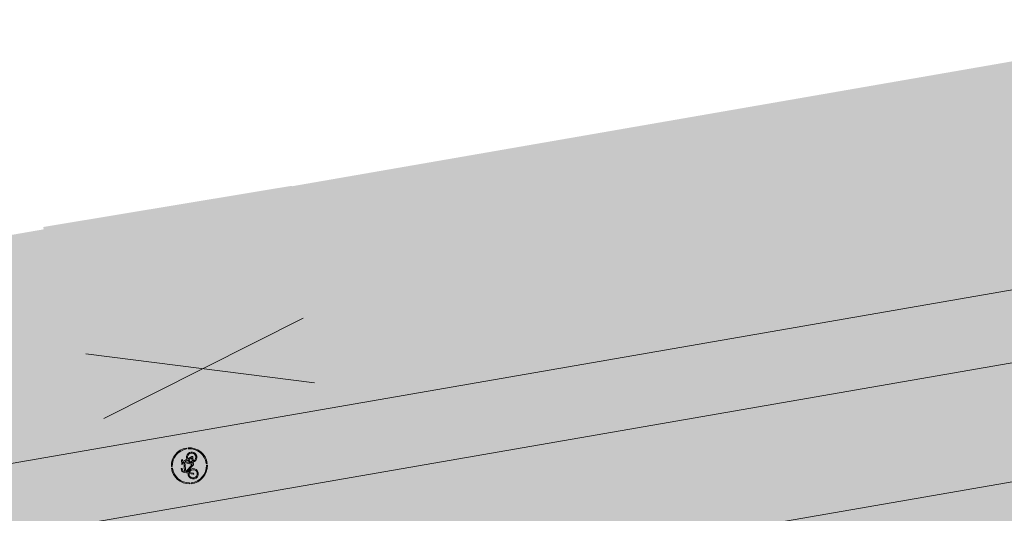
# Model space of a CAD drawing. Header units: metres. Extents: x -862 to 1262, y -354 to 644.
# Tile 305 of 315: x 20 to 48, y 432 to 445. Entities that reach past the tile are written whole.
import ezdxf

# ---------------------------------------------------------------- set-up
doc = ezdxf.new("R2010")
doc.units = ezdxf.units.M
doc.header["$LTSCALE"] = 0.5
doc.layers.add('BPR_Verkehr_220520', color=7, linetype='Continuous')

# ---------------------------------------------------------------- blocks, each defined once
blk = doc.blocks.new('Piktogramm Rad-2')
at = {"color": 255, "linetype": 'Continuous', "lineweight": 9, "transparency": 33554687}
for p, q in [((-0.0213675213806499, 0.4995432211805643), (-0.0213675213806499, 0.4745191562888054)), ((0.02136752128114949, 0.4995432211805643), (0.0213675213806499, 0.4745191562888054)), ((-0.4737400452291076, 0.03457411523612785), (-0.498803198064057, 0.03457411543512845)), ((-0.2443716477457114, -0.08279264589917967), (-0.2107497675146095, 0.02663812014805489)), ((-0.1831754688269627, 0.01816635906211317), (-0.2167977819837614, -0.0912646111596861)), ((-0.1606194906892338, 0.1897972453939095), (-0.2022241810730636, 0.05438641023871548)), ((-0.1746500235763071, 0.04591437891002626), (-0.1632657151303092, 0.08296783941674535)), ((-0.1632657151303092, 0.08296783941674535), (0.007644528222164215, -0.1058355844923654)), ((0.1023603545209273, 0.1156024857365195), (-0.1534055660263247, 0.1150588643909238)), ((-0.1534055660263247, 0.1150588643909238), (0.02764160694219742, -0.0849429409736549)), ((-0.1445370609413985, 0.1439239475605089), (-0.1330454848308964, 0.1813252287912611)), ((0.1131161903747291, 0.1444715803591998), (-0.1445370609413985, 0.1439239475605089)), ((-0.05818269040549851, 0.2306461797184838), (-0.1055940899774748, 0.2305454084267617)), ((-0.105532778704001, 0.2016993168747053), (-0.05812137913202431, 0.2018000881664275)), ((-0.05812137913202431, 0.2018000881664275), (-0.05818269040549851, 0.2306461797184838)), ((0.02764160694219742, -0.0849429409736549), (0.1023603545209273, 0.1156024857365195)), ((0.1295883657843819, 0.1060603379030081), (0.05787613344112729, -0.0864155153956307)), ((0.0628242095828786, 0.1878326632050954), (0.1238721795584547, 0.1733406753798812)), ((0.1870703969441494, 0.2023212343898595), (0.06447450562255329, 0.2020606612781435)), ((0.1238721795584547, 0.1733406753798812), (0.1131161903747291, 0.1444715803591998)), ((0.1595897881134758, 0.03929143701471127), (0.1295883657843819, 0.1060603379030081)), ((0.1439239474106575, 0.1445370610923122), (0.1546797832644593, 0.173406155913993)), ((0.1859595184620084, 0.050985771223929), (0.1439239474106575, 0.1445370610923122)), ((0.1546797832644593, 0.173406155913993), (0.1871317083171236, 0.1734751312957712)), ((0.2159232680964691, -0.08607959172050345), (0.1714800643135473, 0.01282925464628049)), ((0.1871317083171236, 0.1734751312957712), (0.1870703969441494, 0.2023212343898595)), ((0.1978644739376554, 0.02449102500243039), (0.2513508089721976, -0.09454406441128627)), ((0.4988031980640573, 0.03457411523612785), (0.4737400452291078, 0.03457411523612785)), ((-0.4749298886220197, -0.008160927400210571), (-0.499933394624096, -0.008160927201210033)), ((0.02909134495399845, -0.1153229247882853), (0.0896974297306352, -0.1151941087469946)), ((0.05787613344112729, -0.0864155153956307), (0.08672207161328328, -0.08635420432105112)), ((0.1155683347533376, -0.08629289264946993), (0.2159232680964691, -0.08607959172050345)), ((0.2382255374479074, -0.1148784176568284), (0.1192936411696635, -0.1151312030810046)), ((0.499933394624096, -0.008160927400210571), (0.4749298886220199, -0.008160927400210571)), ((-0.0213675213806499, -0.4745191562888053), (-0.02136752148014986, -0.4995432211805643)), ((0.0213675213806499, -0.4745191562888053), (0.0213675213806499, -0.4995432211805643))]:
    blk.add_line(p, q, dxfattribs=at)
at = {"color": 255, "linetype": 'Continuous', "lineweight": 9, "transparency": 33554687, "flags": 128}
for points in [[(-0.02136752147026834, 0.4995432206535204, 0.3817911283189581), (-0.4988031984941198, 0.03457411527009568)], [(-0.02136752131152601, 0.4745191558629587, 0.3801020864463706), (-0.4737400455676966, 0.03457411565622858)], [(0.4988031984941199, 0.03457411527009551, 0.3817911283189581), (0.02136752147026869, 0.4995432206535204)], [(0.4737400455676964, 0.03457411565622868, 0.3801020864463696), (0.02136752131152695, 0.4745191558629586)], [(-0.202224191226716, 0.05438640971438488, 19.9497864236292), (-0.174650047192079, 0.04591438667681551)], [(-0.2107497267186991, 0.02663840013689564, 15.93711668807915), (-0.1831754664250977, 0.01816634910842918)], [(-0.1055940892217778, 0.2305454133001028, 0.3287776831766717), (-0.1606194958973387, 0.1897972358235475)], [(-0.1055327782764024, 0.2016993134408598, 0.3287776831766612), (-0.1330454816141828, 0.181325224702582)], [(0.06447450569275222, 0.2020606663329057, 0.8888106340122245), (0.06282420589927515, 0.1878326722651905)], [(0.159589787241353, 0.03929142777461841, 0.2701316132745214), (0.0867220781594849, -0.08635420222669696)], [(0.08969743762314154, -0.1151941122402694, 2.622796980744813), (0.1859595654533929, 0.05098578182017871)], [(0.1714800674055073, 0.01282924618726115, 0.2637245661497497), (0.1155681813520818, -0.08629289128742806)], [(0.1192934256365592, -0.1151311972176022, 2.477109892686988), (0.197864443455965, 0.02449101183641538)], [(-0.4999333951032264, -0.008160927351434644, 0.3970161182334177), (-0.02136752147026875, -0.4995432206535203)], [(-0.4749298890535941, -0.008160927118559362, 0.3961161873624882), (-0.02136752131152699, -0.4745191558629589)], [(-0.2443716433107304, -0.08279264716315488, 0.999999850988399), (-0.2167977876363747, -0.09126461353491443)], [(0.007644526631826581, -0.1058355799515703, 0.2124175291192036), (0.02909134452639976, -0.1153229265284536)], [(0.02136752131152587, -0.4745191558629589, 0.3961161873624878), (0.474929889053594, -0.008160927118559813)], [(0.02136752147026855, -0.4995432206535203, 0.3970161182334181), (0.4999333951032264, -0.008160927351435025)], [(0.2382255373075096, -0.114878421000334, 0.5433747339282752), (0.2513508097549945, -0.09454406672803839)]]:
    blk.add_lwpolyline(points, format="xyb", dxfattribs=at)
blk = doc.blocks.new('PIKTO_RD+-2')
at = {"color": 3, "true_color": 0x00ff00, "transparency": 33554687}
blk.add_blockref('Piktogramm Rad-2', (0, 0), dxfattribs=at)

msp = doc.modelspace()

# ---------------------------------------------------------------- hatches: boundary and pattern name
at = {"layer": 'BPR_Verkehr_220520', "linetype": 'Continuous', "lineweight": 0, "true_color": 0xece5cf, "transparency": 33554687}
h = msp.add_hatch(color=254, dxfattribs=at)
h.paths.add_polyline_path([(100.9420818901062, 453.5207706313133), (-18.49337688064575, 432.8012886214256), (-18.49351623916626, 432.801264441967), (-22.1258922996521, 432.1710820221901), (-25.75826929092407, 431.5409050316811), (-29.39064723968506, 430.910733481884), (-33.02302611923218, 430.2805673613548), (-36.65540594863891, 429.6504066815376), (-40.28778672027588, 429.020251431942), (-43.92016843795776, 428.3901016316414), (-47.55255109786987, 427.7599572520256), (-47.55282653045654, 427.7599094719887), (-48.41418775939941, 427.610482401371), (-49.27554906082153, 427.4610557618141), (-50.1369104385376, 427.311629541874), (-50.99827188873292, 427.1622037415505), (-51.85963340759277, 427.0127783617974), (-52.72099501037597, 426.8633534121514), (-53.58235667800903, 426.713928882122), (-54.44371686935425, 426.5644958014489), (-54.44386178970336, 426.5644706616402), (-57.55042835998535, 426.0255581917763), (-60.65699562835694, 425.4866497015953), (-63.76356357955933, 424.9477451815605), (-66.87013221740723, 424.4088446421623), (-69.97670154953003, 423.8699480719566), (-73.08327157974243, 423.3310554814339), (-76.18984228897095, 422.7921668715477), (-79.29641368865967, 422.2532822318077), (-79.29638306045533, 422.253287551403), (-79.66606871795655, 422.1892435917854), (-80.03578158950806, 422.1253568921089), (-80.40552193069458, 422.0616294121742), (-80.77528968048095, 421.998061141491), (-81.14508477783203, 421.9346521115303), (-81.51490713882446, 421.8714023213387), (-81.8847566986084, 421.8083117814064), (-82.25463339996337, 421.7453805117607), (-83.11655651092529, 421.5993684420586), (-83.97862556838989, 421.4542205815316), (-84.8408398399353, 421.3099378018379), (-85.70319845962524, 421.1665202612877), (-86.56570053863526, 421.0239681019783), (-87.42834523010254, 420.8822814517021), (-88.29113166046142, 420.7414604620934), (-89.15405895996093, 420.6015052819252), (-92.76842073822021, 420.024950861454), (-96.38517247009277, 419.4635837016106), (-100.0042503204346, 418.9174137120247), (-103.6255904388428, 418.386450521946), (-107.2491289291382, 417.870703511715), (-110.8748018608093, 417.3701817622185), (-114.5025452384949, 416.8848941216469), (-118.1322950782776, 416.4148491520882), (-118.8763359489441, 416.3204110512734), (-119.6204578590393, 416.2266136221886), (-120.3646602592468, 416.1334569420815), (-121.1089425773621, 416.0409410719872), (-121.8533042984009, 415.9490660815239), (-122.5977448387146, 415.8578320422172), (-123.3422636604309, 415.7672390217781), (-124.0868597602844, 415.6772833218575), (-125.9147653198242, 415.4592147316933), (-127.7431276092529, 415.2450084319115), (-129.571938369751, 415.0346653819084), (-131.4011894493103, 414.8281865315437), (-133.23087266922, 414.6255728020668), (-135.0609798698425, 414.4268250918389), (-136.8915028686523, 414.2319442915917), (-138.7224333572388, 414.0409312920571), (-140.2280051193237, 413.8868992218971), (-141.7338639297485, 413.7356977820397), (-143.2400043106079, 413.587327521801), (-144.7464209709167, 413.441788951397), (-146.2531085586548, 413.2990826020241), (-147.7600617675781, 413.1592089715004), (-149.2672752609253, 413.0221685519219), (-150.7747435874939, 412.8879618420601), (-151.2746946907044, 412.8440835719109), (-151.7746729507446, 412.8005159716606), (-152.2746782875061, 412.7572601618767), (-152.7747105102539, 412.7143161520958), (-153.2747693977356, 412.6716839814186), (-153.7748547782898, 412.6293636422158), (-154.274966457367, 412.5873551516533), (-154.7751042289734, 412.5456585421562), (-155.6850390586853, 412.4706018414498), (-156.5950585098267, 412.3965771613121), (-157.5051613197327, 412.3235846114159), (-158.4153463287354, 412.2516242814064), (-159.3256123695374, 412.1806962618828), (-160.2359582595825, 412.1108006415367), (-161.1463828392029, 412.0419375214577), (-162.0568850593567, 411.9741069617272), (-162.9288021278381, 411.9101242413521), (-163.8007881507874, 411.8470882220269), (-164.6728421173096, 411.7849992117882), (-165.5449629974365, 411.7238572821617), (-166.4171497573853, 411.6636625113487), (-167.2894013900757, 411.6044149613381), (-168.1617168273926, 411.5461147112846), (-169.0340950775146, 411.48876182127), (-175.1633663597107, 411.1126173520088), (-181.2953285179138, 410.7832374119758), (-187.4296247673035, 410.5006411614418), (-193.5658981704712, 410.2648450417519), (-199.7037916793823, 410.0758627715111), (-205.8429481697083, 409.9337053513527), (-211.9830104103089, 409.8383810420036), (-218.1236210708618, 409.7898765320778), (-218.343997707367, 409.7890070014), (-218.5643743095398, 409.7881978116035), (-218.7847511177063, 409.7874489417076), (-219.0051281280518, 409.7867604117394), (-219.2255053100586, 409.7861321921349), (-219.4458826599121, 409.7855643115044), (-219.6662601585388, 409.7850567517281), (-219.8866381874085, 409.784609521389), (-220.5406026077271, 409.7836547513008), (-221.1945674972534, 409.7832656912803), (-221.8485324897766, 409.7834423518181), (-222.5024970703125, 409.7841847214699), (-223.1564607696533, 409.7854928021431), (-223.8104230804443, 409.7873666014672), (-224.4643835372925, 409.7898061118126), (-225.1183416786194, 409.7928113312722), (-228.9075975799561, 409.82136272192), (-232.6966627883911, 409.8689049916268), (-236.4854421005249, 409.9354393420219), (-240.273840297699, 410.0209641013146), (-244.061762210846, 410.1254771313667), (-247.8491126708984, 410.2489758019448), (-251.6357965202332, 410.3914570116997), (-255.4217185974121, 410.5529171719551), (-256.2950095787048, 410.5928597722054), (-257.1682540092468, 410.6338122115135), (-258.0414505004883, 410.6757744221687), (-258.9145978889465, 410.7187463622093), (-259.7876949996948, 410.7627279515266), (-260.6607406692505, 410.8077191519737), (-261.533733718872, 410.8537199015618), (-262.406672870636, 410.9007301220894), (-264.3910762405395, 411.0113622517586), (-266.3751818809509, 411.1272112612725), (-268.3589760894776, 411.2482763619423), (-270.3424451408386, 411.374556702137), (-272.3255753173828, 411.5060514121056), (-274.3083529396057, 411.6427595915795), (-276.2907642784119, 411.7846802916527), (-278.2727957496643, 411.9318109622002), (-279.8211113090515, 412.5346090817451), (-285.7571113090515, 416.0956090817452), (-286.7181113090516, 422.9516090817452), (-285.3815351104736, 427.3703539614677), (-291.5062642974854, 428.8212963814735), (-291.5061966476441, 428.8212799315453), (-291.6527099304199, 428.2187392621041), (-291.9390557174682, 426.7417666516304), (-292.0854100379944, 425.2444282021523), (-292.0904788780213, 423.739962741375), (-291.9542174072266, 422.2416721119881), (-291.6778304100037, 420.7628035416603), (-291.2637615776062, 419.3164325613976), (-290.7156719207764, 417.9153473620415), (-290.0384074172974, 416.571935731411), (-289.844257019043, 416.2375664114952), (-289.6420836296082, 415.9079861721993), (-289.4320053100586, 415.5833874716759), (-289.2141447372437, 415.2639598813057), (-288.98862915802, 414.9498899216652), (-288.7555902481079, 414.6413610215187), (-288.5151641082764, 414.3385533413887), (-288.2674924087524, 414.0416426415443), (-288.2340510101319, 414.0026508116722), (-288.2004846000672, 413.9637665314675), (-288.1667935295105, 413.9249902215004), (-288.1329781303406, 413.8863222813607), (-288.0990387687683, 413.8477631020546), (-288.0649757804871, 413.8093130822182), (-288.0307895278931, 413.7709726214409), (-287.9964805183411, 413.7327419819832), (-288.0052841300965, 413.7256521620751), (-287.9090490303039, 413.6047955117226), (-287.8141534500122, 413.4828842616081), (-287.7206089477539, 413.3599332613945), (-287.6284268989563, 413.2359574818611), (-287.5376185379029, 413.1109720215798), (-287.4481949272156, 412.9849920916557), (-287.3601669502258, 412.8580330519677), (-287.2735448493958, 412.7301106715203), (-286.3135642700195, 411.4584714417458), (-285.215317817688, 410.3041393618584), (-283.9930246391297, 409.2820693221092), (-282.6625161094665, 408.4054993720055), (-281.2410252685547, 407.6857830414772), (-279.7469635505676, 407.1322422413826), (-278.1996823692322, 406.752046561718), (-276.6192224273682, 406.5501203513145), (-276.3361240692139, 406.5302812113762), (-276.053018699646, 406.5105421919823), (-275.7699063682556, 406.4909033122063), (-275.486787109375, 406.4713645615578), (-275.2036609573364, 406.4519259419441), (-274.9205279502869, 406.4325874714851), (-274.6373881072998, 406.4133491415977), (-274.3542415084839, 406.394210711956), (-274.2422692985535, 407.0797655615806), (-274.1498231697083, 407.4358508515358), (-273.9937208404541, 407.7689798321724), (-273.7792417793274, 408.0678804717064), (-273.5136430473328, 408.3224392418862), (-273.2059113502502, 408.5240429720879), (-272.8664590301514, 408.6658702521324), (-272.5067716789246, 408.7431222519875), (-272.1390195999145, 408.7531851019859), (-271.1266957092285, 408.6881924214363), (-270.1142902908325, 408.6244834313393), (-269.1018048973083, 408.5620582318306), (-268.0892411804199, 408.5009169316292), (-267.076600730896, 408.4410596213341), (-266.0638852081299, 408.3824863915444), (-265.0510962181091, 408.3251973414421), (-264.0382353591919, 408.2691925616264), (-262.7913978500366, 408.2020185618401), (-261.5444569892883, 408.1367910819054), (-260.2974158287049, 408.0735102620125), (-259.0502773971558, 408.0121762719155), (-257.8030447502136, 407.952789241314), (-256.5557208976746, 407.8953493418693), (-255.3083088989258, 407.8398566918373), (-254.0608120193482, 407.7863061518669), (-250.6372017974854, 407.6493727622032), (-247.2130364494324, 407.5271036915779), (-243.7883788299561, 407.4195011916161), (-240.363291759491, 407.3265672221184), (-236.9378380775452, 407.2483034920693), (-233.5120806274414, 407.1847114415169), (-230.0860822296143, 407.1357922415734), (-226.6599057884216, 407.1015467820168), (-224.7546390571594, 407.0888549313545), (-222.8493475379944, 407.0806968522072), (-220.9440419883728, 407.0770768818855), (-219.0387332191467, 407.0779950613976), (-217.1334320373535, 407.0834513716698), (-215.2281492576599, 407.0934457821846), (-213.3228956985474, 407.1079782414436), (-211.4176821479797, 407.1270486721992), (-206.9301035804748, 407.1898998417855), (-202.4429482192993, 407.277925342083), (-197.9563572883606, 407.3911224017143), (-193.470471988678, 407.5294874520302), (-188.9854335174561, 407.6930161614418), (-184.5013830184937, 407.8817033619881), (-180.0184616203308, 408.0955431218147), (-175.5368103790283, 408.3345287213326), (-174.6959996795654, 408.3821771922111), (-173.8552394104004, 408.4307075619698), (-173.014530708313, 408.4801231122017), (-172.1738745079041, 408.5304237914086), (-171.3332717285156, 408.5816095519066), (-170.4927233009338, 408.6336803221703), (-169.6522301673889, 408.6866360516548), (-168.811793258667, 408.7404766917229), (-167.9399512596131, 408.7972681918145), (-167.068171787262, 408.8550118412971), (-166.1964559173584, 408.9137075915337), (-165.3248046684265, 408.9733553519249), (-164.4532190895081, 409.0339550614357), (-163.5817001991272, 409.0955066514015), (-162.7102490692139, 409.1580100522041), (-161.838866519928, 409.2214624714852), (-161.6415941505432, 406.7307537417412), (-161.5289015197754, 406.7386723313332), (-161.4162133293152, 406.7466537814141), (-161.3035296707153, 406.7546989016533), (-161.1908505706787, 406.762807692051), (-161.0781760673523, 406.7709801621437), (-160.9655061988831, 406.7792162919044), (-160.8528410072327, 406.7875161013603), (-160.7401805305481, 406.7958795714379), (-158.9928557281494, 406.9280088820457), (-157.2458236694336, 407.063953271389), (-155.4990926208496, 407.2037121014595), (-153.7526709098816, 407.3472846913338), (-152.006566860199, 407.4946703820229), (-150.2607887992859, 407.6458684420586), (-148.5153450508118, 407.800878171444), (-146.7702438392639, 407.9596988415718), (-146.3425934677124, 407.9991816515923), (-145.914960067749, 408.0388477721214), (-145.4873437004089, 408.0786971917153), (-145.0597444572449, 408.1187299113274), (-144.6321624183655, 408.1589459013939), (-144.2045976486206, 408.199345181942), (-143.777050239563, 408.2399277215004), (-143.349520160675, 408.2806923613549), (-143.5873537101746, 410.7693536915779), (-141.102328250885, 411.0099705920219), (-138.6179113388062, 411.2567909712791), (-136.1341184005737, 411.5098132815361), (-133.6509648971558, 411.769035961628), (-131.1684663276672, 412.0344573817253), (-128.686638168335, 412.3060758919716), (-126.2054958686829, 412.5838898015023), (-123.7250548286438, 412.8678973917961), (-122.9800265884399, 412.954435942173), (-122.2350623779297, 413.0415239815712), (-121.4901637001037, 413.1291707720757), (-120.7453309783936, 413.2173762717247), (-120.000564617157, 413.3061404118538), (-119.2558650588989, 413.3954631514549), (-118.5112327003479, 413.4853444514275), (-117.76666796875, 413.5757842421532), (-114.1209743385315, 414.0268149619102), (-110.476960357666, 414.4912207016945), (-106.8346770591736, 414.9690103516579), (-103.1941736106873, 415.4601774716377), (-99.55549911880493, 415.9647154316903), (-95.91870272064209, 416.4826174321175), (-92.28383348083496, 417.0138764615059), (-88.65094046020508, 417.5584853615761), (-87.78730702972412, 417.6899611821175), (-86.92378899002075, 417.8221913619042), (-86.06038678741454, 417.9551758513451), (-85.19710108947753, 418.0889145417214), (-84.33393255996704, 418.2234073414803), (-83.47088184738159, 418.3586541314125), (-82.60794960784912, 418.4946548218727), (-81.7451361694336, 418.6314093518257), (-79.99962268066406, 418.9104411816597), (-78.25460382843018, 419.1925498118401), (-76.51008638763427, 419.4777427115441), (-74.76607582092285, 419.7660189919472), (-73.02257757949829, 420.0573777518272), (-71.27959708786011, 420.3518180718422), (-69.53713982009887, 420.6493390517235), (-67.7952112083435, 420.9499397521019), (-47.066973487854, 424.5458429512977), (-47.40211130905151, 426.2666090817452), (-45.42511130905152, 426.6166090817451), (-45.11900102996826, 424.883774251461), (-36.10800188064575, 426.4469887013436), (-36.44311130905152, 428.1676090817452), (-34.46611130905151, 428.5176090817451), (-34.16002684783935, 426.7849204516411), (-25.00227674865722, 428.3735930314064), (-25.34311130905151, 430.1236090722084), (-23.36611130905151, 430.4736090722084), (-23.05481819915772, 428.7114351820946), (-14.31315475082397, 430.227925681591), (-14.63211130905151, 431.8656090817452), (-12.65511130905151, 432.2156090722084), (-12.36372256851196, 430.5661102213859), (69.11705868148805, 444.70127242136), (69.61051066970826, 441.7979485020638), (71.31224782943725, 441.9498589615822), (73.01560486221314, 442.0823767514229), (74.7203607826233, 442.1954846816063), (76.42629441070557, 442.28916807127), (78.1331844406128, 442.3634147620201), (79.8408094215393, 442.4182151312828), (81.54894781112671, 442.4535620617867), (83.25737796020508, 442.4694578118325), (84.72425880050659, 442.5421576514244), (86.17829384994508, 442.7490541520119), (87.60723151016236, 443.0884082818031), (88.99903169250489, 443.5573606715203), (90.34196718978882, 444.1519599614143), (91.62472254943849, 444.8671961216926), (92.83648939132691, 445.6970426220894), (93.96705744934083, 446.6345072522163), (94.77728121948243, 447.3208400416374), (95.63402949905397, 447.9481339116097), (96.53300929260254, 448.5132450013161), (97.46971562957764, 449.0133414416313), (98.43945450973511, 449.4459171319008), (99.4373663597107, 449.808804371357), (100.4584504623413, 450.1001846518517), (101.497589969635, 450.3185978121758)])
h.paths.add_polyline_path([(-156.5031113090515, 411.4416090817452), (-156.3351113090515, 409.6836090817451), (-158.3431113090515, 409.5356090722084), (-158.4701113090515, 411.3126090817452)])
h.paths.add_polyline_path([(-133.7491113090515, 413.2286090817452), (-133.5941113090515, 411.8606090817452), (-135.4651113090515, 411.6466090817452), (-135.5891113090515, 413.0236090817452)])
h.paths.add_polyline_path([(-112.4961113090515, 415.8186090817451), (-112.3324892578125, 414.4328101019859), (-113.961240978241, 414.2281855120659), (-114.0751113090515, 415.6126090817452)])
h.paths.add_polyline_path([(-101.5061113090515, 417.3186090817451), (-101.2902874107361, 415.9497259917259), (-102.9391113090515, 415.7226090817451), (-103.1171113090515, 417.0846090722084)])
h.paths.add_polyline_path([(-90.1871113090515, 419.4676090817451), (-89.87581686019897, 417.7054276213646), (-91.82211130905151, 417.3616090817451), (-92.1641113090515, 419.1176090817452)])
h.paths.add_polyline_path([(-78.96911130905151, 421.1486090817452), (-78.65781686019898, 419.3864276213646), (-80.60411130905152, 419.0426090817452), (-80.94611130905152, 420.7986090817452)])
h.paths.add_polyline_path([(-68.21711130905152, 422.8576090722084), (-67.90581686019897, 421.0954276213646), (-69.85211130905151, 420.7516090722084), (-70.19411130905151, 422.5076090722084)])
h.paths.add_polyline_path([(-57.47511130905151, 424.6286090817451), (-57.16381686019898, 422.8664276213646), (-59.11011130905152, 422.5226090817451), (-59.45211130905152, 424.2786090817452)])
h.paths.add_polyline_path([(4.213888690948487, 435.3066090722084), (4.525183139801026, 433.5444276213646), (2.578888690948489, 433.2006090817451), (2.236888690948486, 434.9566090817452)])
h.paths.add_polyline_path([(14.88888869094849, 437.1906090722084), (15.20018313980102, 435.4284276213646), (13.25388869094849, 435.0846090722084), (12.91188869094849, 436.8406090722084)])
h.paths.add_polyline_path([(37.18488869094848, 441.0706090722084), (37.49618313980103, 439.3084276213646), (35.54988869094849, 438.9646090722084), (35.20788869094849, 440.7206090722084)])
h.paths.add_polyline_path([(47.05888869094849, 442.8256090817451), (47.37018313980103, 441.0634276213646), (45.42388869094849, 440.7196090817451), (45.08188869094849, 442.4756090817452)])
h.paths.add_polyline_path([(57.74588869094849, 444.6676090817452), (58.05718313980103, 442.9054276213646), (56.11088869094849, 442.5616090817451), (55.76888869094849, 444.3176090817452)])
h.paths.add_polyline_path([(79.26588869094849, 448.3716090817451), (79.57718313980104, 446.6094276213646), (77.6308886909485, 446.2656090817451), (77.2888886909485, 448.0216090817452)])
h.paths.add_polyline_path([(89.95888869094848, 450.2146090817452), (90.2828886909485, 448.4906090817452), (88.34688869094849, 448.1396090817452), (88.00488869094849, 449.8846090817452)])
at = {"layer": 'BPR_Verkehr_220520', "linetype": 'Continuous', "lineweight": 0, "true_color": 0xe4e6e5, "transparency": 33554687}
h = msp.add_hatch(color=254, dxfattribs=at)
h.paths.add_polyline_path([(101.497589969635, 450.3185978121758), (101.4649008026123, 450.3128896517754), (101.432224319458, 450.3071092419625), (101.3995607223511, 450.3012565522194), (101.3669101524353, 450.2953316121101), (101.3342727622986, 450.2893344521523), (101.3016487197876, 450.2832651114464), (101.269038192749, 450.2771236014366), (101.2364413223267, 450.2709099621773), (100.4122926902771, 450.0886849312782), (99.59969864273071, 449.8603915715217), (98.80123216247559, 449.586752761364), (98.0194214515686, 449.2686349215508), (97.25674201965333, 448.9070453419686), (96.51560879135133, 448.5031289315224), (95.7983684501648, 448.0581646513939), (95.10728967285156, 447.573564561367), (94.95977658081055, 447.4623883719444), (94.81364374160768, 447.3494041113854), (94.66891329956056, 447.2346289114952), (94.52560718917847, 447.1180801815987), (94.38374716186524, 446.9997755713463), (94.24335470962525, 446.8797330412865), (94.10445112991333, 446.7579708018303), (93.96705744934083, 446.6345072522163), (92.83648939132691, 445.6970426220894), (91.62472254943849, 444.8671961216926), (90.34196718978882, 444.1519599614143), (88.99903169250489, 443.5573606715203), (87.60723151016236, 443.0884082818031), (86.17829384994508, 442.7490541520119), (84.72425880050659, 442.5421576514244), (83.25737796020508, 442.4694578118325), (81.54894781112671, 442.4535620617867), (79.8408094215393, 442.4182151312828), (78.1331844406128, 442.3634147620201), (76.42629441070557, 442.28916807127), (74.7203607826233, 442.1954846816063), (73.01560486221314, 442.0823767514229), (71.31224782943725, 441.9498589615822), (69.61051066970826, 441.7979485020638), (68.17312639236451, 441.6543940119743), (66.73719121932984, 441.4970040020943), (65.3028383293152, 441.3257930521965), (63.87020072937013, 441.1407770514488), (62.43941128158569, 440.9419731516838), (61.01060269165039, 440.7293997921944), (59.58390745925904, 440.5030767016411), (58.15945788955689, 440.2630248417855), (-67.36789730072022, 418.4867298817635), (-76.81986531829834, 416.8935256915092), (-86.28663436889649, 415.3907673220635), (-95.7673390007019, 413.9785921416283), (-105.2611124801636, 412.6571292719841), (-114.7670868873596, 411.4264995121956), (-124.2843931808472, 410.2868153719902), (-133.8121612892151, 409.238181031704), (-143.349520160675, 408.2806923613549), (-143.777050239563, 408.2399277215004), (-144.2045976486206, 408.199345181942), (-144.6321624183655, 408.1589459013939), (-145.0597444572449, 408.1187299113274), (-145.4873437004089, 408.0786971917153), (-145.914960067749, 408.0388477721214), (-146.3425934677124, 407.9991816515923), (-146.7702438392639, 407.9596988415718), (-147.0875124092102, 407.9305386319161), (-147.4047930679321, 407.9015043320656), (-147.7220852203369, 407.8725960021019), (-148.0393888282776, 407.8438136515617), (-148.3567038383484, 407.8151572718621), (-148.6740302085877, 407.7866268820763), (-148.9913678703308, 407.758222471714), (-149.3087165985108, 407.7299440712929), (-150.7369034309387, 407.6042522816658), (-152.1653126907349, 407.4811122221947), (-153.5939396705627, 407.3605242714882), (-155.0227798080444, 407.2424888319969), (-156.451828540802, 407.1270062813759), (-157.8810813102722, 407.0140769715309), (-159.3105335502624, 406.9037012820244), (-160.7401805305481, 406.7958795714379), (-160.8528410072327, 406.7875161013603), (-160.9655061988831, 406.7792162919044), (-161.0781760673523, 406.7709801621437), (-161.1908505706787, 406.762807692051), (-161.3035296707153, 406.7546989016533), (-161.4162133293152, 406.7466537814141), (-161.5289015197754, 406.7386723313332), (-161.6415941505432, 406.7307537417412), (-162.5130913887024, 406.6716805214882), (-163.3848383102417, 406.6164141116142), (-164.2568182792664, 406.5649555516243), (-165.1290146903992, 406.5173058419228), (-166.0014108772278, 406.4734658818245), (-166.8739902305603, 406.4334365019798), (-167.7467360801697, 406.3972184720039), (-168.6196318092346, 406.3648124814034), (-168.6517148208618, 406.3636941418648), (-168.6837990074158, 406.36258092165), (-168.7158833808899, 406.3614728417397), (-168.7479679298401, 406.3603699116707), (-168.7800526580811, 406.3592721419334), (-168.8121375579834, 406.3581795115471), (-168.8442226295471, 406.3570920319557), (-168.8763071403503, 406.3560097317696), (-217.9301033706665, 404.7052282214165), (-218.9481815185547, 404.6735651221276), (-219.9664076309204, 404.6470841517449), (-220.9847553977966, 404.6257892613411), (-222.0031984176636, 404.6096810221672), (-223.021710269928, 404.5987598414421), (-224.0402645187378, 404.5930259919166), (-225.0588347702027, 404.5924796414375), (-226.0773945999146, 404.5971207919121), (-226.1550139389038, 404.5976758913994), (-226.2326332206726, 404.5982385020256), (-226.3102524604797, 404.5988086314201), (-226.3878716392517, 404.5993862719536), (-226.4654907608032, 404.5999714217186), (-226.5431098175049, 404.6005640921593), (-226.6207288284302, 404.6011642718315), (-226.6983477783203, 404.6017718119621), (-230.1356349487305, 404.6362118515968), (-233.572743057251, 404.6853753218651), (-237.0096090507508, 404.7492612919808), (-240.4461698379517, 404.8278686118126), (-243.8823623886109, 404.9211958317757), (-247.3181236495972, 405.0292412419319), (-250.7533905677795, 405.1520028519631), (-254.1881012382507, 405.2894517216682), (-255.4350743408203, 405.3430072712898), (-256.6819626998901, 405.3985021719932), (-257.9287632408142, 405.4559362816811), (-259.1754729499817, 405.51530945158), (-260.422088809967, 405.5766215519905), (-261.66860779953, 405.6398724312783), (-262.9150268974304, 405.7050619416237), (-264.1613430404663, 405.7721899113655), (-265.435876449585, 405.8428573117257), (-266.7102964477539, 405.915541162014), (-267.9845991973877, 405.9902523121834), (-269.2587814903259, 406.0669905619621), (-270.5328400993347, 406.1457557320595), (-271.8067717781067, 406.2265476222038), (-273.0805733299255, 406.3093660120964), (-274.3542415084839, 406.394210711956), (-274.6373881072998, 406.4133491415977), (-274.9205279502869, 406.4325874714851), (-275.2036609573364, 406.4519259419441), (-275.486787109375, 406.4713645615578), (-275.7699063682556, 406.4909033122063), (-276.053018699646, 406.5105421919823), (-276.3361240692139, 406.5302812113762), (-276.6192224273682, 406.5501203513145), (-278.1996823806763, 406.752046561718), (-279.7469635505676, 407.1322422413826), (-281.2410252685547, 407.6857830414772), (-282.6625161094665, 408.4054993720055), (-283.9930246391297, 409.2820693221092), (-285.215317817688, 410.3041393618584), (-286.3135642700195, 411.4584714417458), (-287.2735448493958, 412.7301106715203), (-287.3892577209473, 412.9003217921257), (-287.5074601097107, 413.0688136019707), (-287.628126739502, 413.2355494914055), (-287.75123154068, 413.4004934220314), (-287.8767478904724, 413.5636097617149), (-288.0046486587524, 413.7248632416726), (-288.1349062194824, 413.8842190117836), (-288.2674923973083, 414.0416426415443), (-288.515166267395, 414.3385580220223), (-288.7555954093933, 414.6413696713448), (-288.9886371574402, 414.9499026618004), (-289.214155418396, 415.263976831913), (-289.4320184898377, 415.5834087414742), (-289.6420991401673, 415.9080118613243), (-289.8442746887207, 416.2375966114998), (-290.0384270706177, 416.5719705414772), (-295.2087785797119, 409.013688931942), (-294.8059543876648, 408.607136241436), (-294.4475591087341, 408.160924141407), (-294.1374734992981, 407.6798843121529), (-293.879055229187, 407.1692255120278), (-293.6751024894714, 406.6344772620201), (-293.5278237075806, 406.0814299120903), (-293.4388136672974, 405.5160719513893), (-293.4090361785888, 404.9445251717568), (-293.5193396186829, 403.8485845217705), (-293.8458026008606, 402.7965992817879), (-294.3753394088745, 401.8307619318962), (-295.0867116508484, 400.9898097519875), (-295.9513879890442, 400.3074712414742), (-296.9346884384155, 399.811113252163), (-297.9971753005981, 399.5206434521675), (-299.0962348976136, 399.4477118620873), (-297.0085510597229, 389.8553680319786), (-296.6001378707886, 390.1885320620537), (-296.179473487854, 390.5060869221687), (-295.7471541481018, 390.8075825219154), (-295.3037925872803, 391.0925915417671), (-294.8500172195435, 391.3607100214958), (-294.3864711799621, 391.6115579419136), (-293.9138114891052, 391.8447797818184), (-293.4327080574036, 392.0600449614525), (-293.1617370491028, 392.1786116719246), (-292.8933313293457, 392.3028764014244), (-292.627610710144, 392.4327836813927), (-292.3646937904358, 392.5682755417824), (-292.1046979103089, 392.7092915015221), (-291.8477391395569, 392.8557686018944), (-291.5939321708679, 393.0076414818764), (-291.3433888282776, 393.1648401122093), (-291.1041465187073, 393.1440156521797), (-290.8648988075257, 393.1232615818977), (-290.6256450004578, 393.1025778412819), (-290.3863851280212, 393.0819644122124), (-290.1471191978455, 393.0614213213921), (-289.9078472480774, 393.0409485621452), (-289.6685692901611, 393.0205461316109), (-289.4292846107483, 393.0002139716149), (-289.3025060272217, 394.4948467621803), (-288.4599794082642, 394.9400453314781), (-287.5924439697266, 395.3342978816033), (-286.7029769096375, 395.6762059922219), (-285.7947332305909, 395.964556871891), (-284.8709345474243, 396.1983277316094), (-283.9348576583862, 396.3766893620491), (-282.9898228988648, 396.4990091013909), (-282.0391823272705, 396.5648530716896), (-281.8131428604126, 396.5721554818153), (-281.5870228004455, 396.5762640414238), (-281.3608672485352, 396.577176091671), (-281.1347213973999, 396.5748914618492), (-280.9086304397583, 396.5694106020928), (-280.6826395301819, 396.5607346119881), (-280.4567938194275, 396.5488652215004), (-280.2311384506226, 396.5338048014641), (-279.8597676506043, 396.5064667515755), (-279.4883842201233, 396.4792988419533), (-279.1169883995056, 396.4523011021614), (-278.7455802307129, 396.4254735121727), (-278.3741598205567, 396.3988161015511), (-278.002727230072, 396.3723288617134), (-277.6312825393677, 396.3460118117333), (-277.2598259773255, 396.3198649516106), (-275.7415560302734, 396.1900663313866), (-274.2279464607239, 396.0140623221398), (-272.7204031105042, 395.7920163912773), (-271.2203261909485, 395.5241347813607), (-269.729108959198, 395.210666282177), (-268.2481364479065, 394.8519020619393), (-266.7787841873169, 394.4481753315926), (-265.3224169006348, 393.999861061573), (-264.6888254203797, 393.8057434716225), (-264.0491508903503, 393.6327223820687), (-263.4040955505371, 393.48098772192), (-262.7543675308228, 393.3507060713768), (-262.1006801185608, 393.2420204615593), (-261.4437509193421, 393.1550501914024), (-260.784301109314, 393.0898907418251), (-260.1230546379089, 393.0466136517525), (-256.8571011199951, 392.8937162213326), (-253.5905604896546, 392.7539219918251), (-250.3234853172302, 392.6272332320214), (-247.0559282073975, 392.5136519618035), (-243.7879417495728, 392.4131800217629), (-240.5195785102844, 392.3258190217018), (-237.2508911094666, 392.2515703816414), (-233.9819321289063, 392.1904352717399), (-233.5104889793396, 392.1701921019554), (-233.0407548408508, 392.125267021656), (-232.5740209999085, 392.0557835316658), (-232.1115705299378, 391.9619326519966), (-231.654674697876, 391.8439723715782), (-231.2045895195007, 391.7022269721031), (-230.762552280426, 391.5370861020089), (-230.3297769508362, 391.3490062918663), (-229.7594350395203, 391.0580229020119), (-229.2112246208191, 390.727226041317), (-228.6879203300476, 390.3582899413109), (-228.1921707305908, 389.953081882), (-227.7264849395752, 389.5136527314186), (-227.2932199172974, 389.042226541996), (-226.8945685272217, 388.5411893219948), (-226.5325484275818, 388.013076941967), (-226.2112390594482, 387.4647304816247), (-225.929429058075, 386.8950755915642), (-225.6885237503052, 386.3069529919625), (-225.4897244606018, 385.7032954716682), (-225.3340225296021, 385.0871132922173), (-225.2221944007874, 384.4614791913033), (-225.1547977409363, 383.8295130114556), (-225.1321686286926, 383.1943661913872), (-225.1301999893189, 376.5755747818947), (-217.1302895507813, 376.8778947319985), (-217.1317300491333, 381.7209851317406), (-217.1317300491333, 381.7209938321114), (-217.1201522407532, 382.407376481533), (-217.0850253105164, 383.092957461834), (-217.0263906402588, 383.7769290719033), (-216.9443173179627, 384.4584855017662), (-216.8389020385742, 385.1368237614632), (-216.7102689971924, 385.8111447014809), (-216.5585697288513, 386.4806538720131), (-216.3839829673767, 387.1445624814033), (-216.3839806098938, 387.1445708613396), (-216.3837890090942, 387.1452516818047), (-216.3835973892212, 387.1459324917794), (-216.3834057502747, 387.146613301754), (-216.3832140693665, 387.1472941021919), (-216.3830223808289, 387.1479748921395), (-216.382830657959, 387.1486556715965), (-216.3826389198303, 387.1493364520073), (-216.3824471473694, 387.1500172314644), (-216.2662969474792, 387.5328155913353), (-216.1349295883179, 387.910662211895), (-215.9885552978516, 388.2829524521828), (-215.8274083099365, 388.6490905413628), (-215.6517464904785, 389.0084905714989), (-215.4618509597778, 389.3605774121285), (-215.2580255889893, 389.7047876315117), (-215.040597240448, 390.0405708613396), (-214.5478394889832, 390.7077808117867), (-214.0014829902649, 391.331859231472), (-213.4052865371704, 391.9085126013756), (-212.7633518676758, 392.4337736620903), (-212.0800953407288, 392.904028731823), (-211.3602176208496, 393.3160425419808), (-210.6086713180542, 393.6669805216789), (-209.8306269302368, 393.9544283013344), (-209.7352742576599, 393.9826284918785), (-209.6386378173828, 394.0060545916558), (-209.540956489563, 394.0246486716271), (-209.4424717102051, 394.0383647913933), (-209.343426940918, 394.0471690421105), (-209.2440669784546, 394.0510396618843), (-209.1446374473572, 394.0499670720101), (-209.0453841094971, 394.0439539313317), (-199.0402545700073, 393.187723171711), (-198.299617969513, 393.1298791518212), (-197.5582036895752, 393.0830454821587), (-196.8161754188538, 393.0472324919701), (-196.0736969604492, 393.0224480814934), (-195.330932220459, 393.0086977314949), (-194.5880451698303, 393.0059844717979), (-193.8451998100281, 393.0143089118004), (-193.1025601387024, 393.033669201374), (-189.9892278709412, 393.1439404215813), (-186.8763401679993, 393.2661196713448), (-183.7639426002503, 393.4002051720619), (-180.6520806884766, 393.5461949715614), (-177.5407999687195, 393.7040869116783), (-174.4301459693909, 393.8738786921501), (-171.3201641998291, 394.0555678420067), (-168.2108995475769, 394.2491422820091), (-167.1788196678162, 394.3307235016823), (-166.1496042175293, 394.4427946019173), (-165.1241537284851, 394.585257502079), (-164.1033654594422, 394.7579875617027), (-163.08813256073, 394.9608336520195), (-162.0793433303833, 395.1936182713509), (-161.0778804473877, 395.4561377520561), (-160.0846201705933, 395.7481623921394), (-156.1607359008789, 396.9651415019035), (-154.9089214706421, 397.3355439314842), (-153.6478635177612, 397.673138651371), (-152.3784217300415, 397.9776955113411), (-151.1014614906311, 398.2490069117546), (-149.8178532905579, 398.4868878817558), (-148.5284722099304, 398.691176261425), (-147.2341971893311, 398.8617327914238), (-145.9359114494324, 398.9984507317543), (-145.5624986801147, 399.0329182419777), (-145.1890987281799, 399.0675242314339), (-144.8157116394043, 399.1022688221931), (-144.4423374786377, 399.1371519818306), (-144.0689762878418, 399.1721737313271), (-143.6956281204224, 399.2073340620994), (-143.3222930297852, 399.2426329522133), (-142.948971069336, 399.278070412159), (-142.1787480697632, 399.3453194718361), (-141.4075775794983, 399.4006541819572), (-140.6356436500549, 399.4440577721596), (-139.863130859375, 399.4755198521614), (-139.0902239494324, 399.4950329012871), (-138.3171077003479, 399.5025922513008), (-137.5439670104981, 399.4981961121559), (-136.7709867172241, 399.4818455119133), (-119.0317300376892, 401.4215897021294), (-119.0196710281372, 401.5082033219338), (-118.9927059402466, 401.5913912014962), (-118.9516595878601, 401.6686086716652), (-118.8977875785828, 401.7374936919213), (-118.8327378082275, 401.7959391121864), (-118.7585001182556, 401.8421571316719), (-118.6773453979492, 401.8747339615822), (-118.5917561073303, 401.8926731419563), (-111.9752061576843, 402.7062013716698), (-105.3641615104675, 403.5633186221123), (-98.7589093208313, 404.4639876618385), (-92.15973648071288, 405.4081693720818), (-85.56692963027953, 406.3958227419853), (-78.98077513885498, 407.4269048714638), (-72.40155908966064, 408.5013709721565), (-65.82956723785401, 409.6191743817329), (37.55223080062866, 427.5536917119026), (37.6592671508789, 427.5605840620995), (37.76531074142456, 427.544489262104), (37.86548173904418, 427.5061479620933), (37.95517057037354, 427.4473245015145), (38.0302500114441, 427.3707257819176), (38.08726511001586, 427.2798766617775), (38.12359220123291, 427.1789577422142), (38.13755985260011, 427.0726130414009), (50.66002672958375, 428.2293039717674), (50.80676174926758, 428.2725319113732), (50.9541406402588, 428.3135109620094), (51.10212914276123, 428.3522307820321), (51.25069261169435, 428.3886823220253), (51.39979629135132, 428.4228570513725), (51.549405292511, 428.4547469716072), (51.69948460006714, 428.4843446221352), (51.84999909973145, 428.5116430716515), (62.92303178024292, 430.4325759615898), (63.78556348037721, 430.5783234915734), (64.64933711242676, 430.7165204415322), (65.5142865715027, 430.8471562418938), (66.38034567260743, 430.9702208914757), (67.24744815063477, 431.0857049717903), (68.11552765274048, 431.1935996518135), (68.98451774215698, 431.293896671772), (69.85435192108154, 431.386588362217), (70.00800799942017, 431.4014274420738), (70.161818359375, 431.4145713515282), (70.31576428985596, 431.4260185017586), (70.46982707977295, 431.4357675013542), (70.62398800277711, 431.4438171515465), (70.77822830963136, 431.4501664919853), (70.93252925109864, 431.4548147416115), (71.08687206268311, 431.4577613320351), (72.62320923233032, 431.4666665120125), (74.15949901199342, 431.4516704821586), (75.6953695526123, 431.4127747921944), (77.23044906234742, 431.3499888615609), (78.7643659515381, 431.2633278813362), (80.29674893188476, 431.1528128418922), (81.82722705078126, 431.0184704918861), (83.35542985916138, 430.8603333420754), (84.67501095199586, 430.6492267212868), (85.96845225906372, 430.3132656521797), (87.22396855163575, 429.8555112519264), (88.43012015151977, 429.2801343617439), (89.57591717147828, 428.5923775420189), (90.6509196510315, 427.7985073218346), (91.64533266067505, 426.9057570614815), (92.5500955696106, 425.9222611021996), (93.18379796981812, 425.210927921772), (93.86137405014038, 424.5412533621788), (94.58009390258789, 423.9159413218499), (95.3370584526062, 423.3375141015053), (96.12921434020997, 422.8083048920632), (96.95336631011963, 422.3304483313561), (97.80619000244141, 421.9058719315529), (98.68424541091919, 421.5362882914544), (98.84410388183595, 421.4737748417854), (99.00318390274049, 421.4093061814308), (99.16146155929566, 421.3428920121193), (99.31891305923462, 421.2745423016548), (99.47551473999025, 421.2042673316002), (99.63124307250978, 421.1320776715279), (99.7860746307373, 421.0579841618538), (99.93998616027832, 420.981997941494), (102.1545799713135, 428.8040764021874), (101.0528778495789, 429.218867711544), (100.0362636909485, 429.8124121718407), (99.1334889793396, 430.5679234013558), (98.37008565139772, 431.464034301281), (97.767643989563, 432.4754014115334), (97.34320202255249, 433.5734216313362), (97.10876365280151, 434.7270411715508), (97.07095918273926, 435.9036338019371), (97.23085758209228, 437.0699235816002), (97.5839369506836, 438.1929259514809), (98.12021162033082, 439.2408805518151), (98.82451486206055, 440.1841495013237), (99.67692782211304, 440.9960556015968), (100.6533428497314, 441.6536368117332), (101.7261453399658, 442.1382956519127), (102.8649944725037, 442.4363262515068)])
h.paths.add_polyline_path([(-283.9404811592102, 404.2773049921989), (-283.833065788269, 404.2625304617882), (-272.0790310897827, 401.3196542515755), (-271.9476826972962, 401.2734437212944), (-271.8271397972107, 401.2037500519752), (-271.721557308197, 401.1129748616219), (-271.6345743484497, 401.0042469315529), (-271.5691889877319, 400.881313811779), (-271.5276548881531, 400.7484126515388), (-271.5114036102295, 400.6101242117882), (-271.5209952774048, 400.4712149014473), (-271.5561003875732, 400.3364728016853), (-271.6155067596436, 400.2105416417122), (-271.697167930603, 400.0977620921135), (-271.7982692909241, 400.0020213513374), (-271.9153261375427, 399.9266193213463), (-272.0443038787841, 399.8741549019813), (-272.1807570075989, 399.8464363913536), (-272.3199823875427, 399.8444191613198), (-284.3995343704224, 400.7943014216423), (-284.506068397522, 400.8144720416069), (-284.6057494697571, 400.8571337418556), (-284.693889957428, 400.9202811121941), (-284.7663450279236, 401.0009446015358), (-284.8197074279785, 401.0953309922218), (-284.8514677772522, 401.1990017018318), (-284.8601325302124, 401.3070815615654), (-284.8452942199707, 401.4144880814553), (-284.7742528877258, 401.7106572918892), (-284.7094478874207, 402.0082533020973), (-284.6509078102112, 402.30714479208), (-284.5986584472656, 402.6071999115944), (-284.5527229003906, 402.9082862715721), (-284.5131213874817, 403.2102710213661), (-284.4798714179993, 403.5130209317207), (-284.4529876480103, 403.8164024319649), (-284.432880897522, 403.9229485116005), (-284.3902782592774, 404.022654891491), (-284.3271831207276, 404.1108328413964), (-284.2465625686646, 404.1833357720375), (-284.1522078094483, 404.236754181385), (-284.0485559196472, 404.268576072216)])
h.paths.add_polyline_path([(88.25949897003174, 438.709437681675), (88.37103638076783, 438.7028471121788), (88.47832537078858, 438.671652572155), (88.5760083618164, 438.6174117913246), (88.65920742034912, 438.5428333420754), (88.72376792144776, 438.4516414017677), (88.76646595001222, 438.348389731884), (88.78516933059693, 438.2382343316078), (88.7789446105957, 438.1266758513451), (88.71046713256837, 437.6832983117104), (88.65484857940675, 437.238124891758), (88.61213716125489, 436.7915282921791), (88.58236862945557, 436.3438826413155), (88.5655679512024, 435.8955629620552), (88.5617491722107, 435.4469448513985), (88.57091551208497, 434.9984041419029), (88.59305928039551, 434.5503165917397), (88.58772624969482, 434.43896748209), (88.55785482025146, 434.3315674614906), (88.50492985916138, 434.2334552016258), (88.4315821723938, 434.1495077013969), (88.3414577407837, 434.0838978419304), (88.23903650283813, 434.0398869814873), (88.12940964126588, 434.0196628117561), (88.01802646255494, 434.0242303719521), (87.64602234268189, 434.0807808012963), (87.27381317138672, 434.1359652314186), (86.90140391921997, 434.1897829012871), (86.52879962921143, 434.2422330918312), (86.15600530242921, 434.2933151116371), (85.7830259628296, 434.3430282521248), (85.4098666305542, 434.3913718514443), (85.03653231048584, 434.4383452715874), (84.53889414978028, 434.4987956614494), (84.04096635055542, 434.5568119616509), (83.542760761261, 434.6123923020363), (83.04428929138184, 434.6655353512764), (82.54556386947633, 434.7162398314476), (82.04659643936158, 434.7645045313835), (81.54739891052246, 434.8103283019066), (81.04798324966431, 434.8537100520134), (79.8997363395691, 434.9441295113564), (78.75054589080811, 435.021640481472), (77.60055701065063, 435.0862331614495), (76.44991492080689, 435.1378994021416), (75.29876490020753, 435.176632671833), (74.14725231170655, 435.2024280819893), (72.99552257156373, 435.2152823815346), (71.84372106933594, 435.2151988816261), (71.7016756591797, 435.2279499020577), (71.5646120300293, 435.2673586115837), (71.43748628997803, 435.3320001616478), (71.32489519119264, 435.4195371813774), (71.23090993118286, 435.5268044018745), (71.15892893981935, 435.6499231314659), (71.11155499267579, 435.7844415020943), (71.09050107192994, 435.9254954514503), (71.07862366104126, 436.1496147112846), (71.08376114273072, 436.2854533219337), (71.11333335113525, 436.4181334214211), (71.16636883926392, 436.5432963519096), (71.24112535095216, 436.6568304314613), (71.33514707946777, 436.7550059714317), (71.44534534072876, 436.8345978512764), (71.5681000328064, 436.8929914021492), (71.699378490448, 436.9282689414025), (74.51032488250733, 437.4159076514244), (75.33726240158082, 437.5549032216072), (76.16561136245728, 437.6852235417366), (76.99528076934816, 437.8068542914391), (77.82617950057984, 437.9197821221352), (78.6582162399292, 438.0239946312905), (79.49129957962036, 438.1194803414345), (80.32533801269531, 438.2062287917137), (81.16023987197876, 438.2842304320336), (81.50863949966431, 438.3141710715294), (81.8571665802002, 438.342589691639), (82.20581455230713, 438.3694845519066), (82.55457675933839, 438.3948551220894), (82.90344652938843, 438.4187009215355), (83.25241720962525, 438.4410214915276), (83.60148212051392, 438.4618164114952), (83.95063459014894, 438.4810852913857)])
at = {"layer": 'BPR_Verkehr_220520', "linetype": 'Continuous', "lineweight": 0, "true_color": 0xd0ced1, "transparency": 33554687}
h = msp.add_hatch(color=254, dxfattribs=at)
edge = h.paths.add_edge_path()
edge.add_line((58.15945788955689, 440.2630248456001), (58.15945799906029, 440.2630248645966))
edge.add_arc((83.79829220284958, 292.4704331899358), 149.999999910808, 99.36687547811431, 99.84163750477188, ccw=False)
edge.add_line((59.38495730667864, 440.4703962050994), (59.38495741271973, 440.4703962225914))
edge.add_line((59.38495741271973, 440.4703962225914), (58.96106616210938, 442.939426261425))
edge.add_line((58.96106616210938, 442.939426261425), (28.52868988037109, 437.6600638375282))
edge.add_line((28.52868988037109, 437.6600638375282), (28.97555711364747, 435.2002460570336))
edge.add_line((28.97555711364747, 435.2002460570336), (58.15945788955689, 440.2630248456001))

# ---------------------------------------------------------------- linework, layer by layer
at = {"layer": 'BPR_Verkehr_220520', "color": 255, "linetype": 'Continuous', "lineweight": 9, "transparency": 33554687}
for p, q in [((22.72645585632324, 434.407241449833, 60), (28.26246737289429, 437.1987601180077, 60)), ((22.22645585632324, 436.2072414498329, 60), (28.57565357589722, 435.4024506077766, 60))]:
    msp.add_line(p, q, dxfattribs=at)
at = {"layer": 'BPR_Verkehr_220520', "color": 255, "linetype": 'Continuous', "lineweight": 9, "transparency": 33554687, "elevation": 60, "flags": 128}
for points in [[(-148.5386587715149, 407.2967681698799, 0.0005660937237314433), (-146.7278432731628, 407.4614877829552, 0.01998318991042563), (-67.28243451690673, 417.9940879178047), (58.24492066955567, 439.770382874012)], [(-148.2225081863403, 405.3171256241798), (-148.2225076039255, 405.3171256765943, 0.0005233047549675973), (-146.5444082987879, 405.4699176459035), (-146.5444077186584, 405.469917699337, 0.0199831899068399), (-66.94058338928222, 416.0235200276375), (61.38290905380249, 438.2848846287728)], [(-147.6306268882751, 402.107314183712, 0.0004299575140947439), (-146.2463249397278, 402.2336163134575, 0.01998318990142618), (-66.38507531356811, 412.8213472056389), (70.24859595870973, 436.524349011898)]]:
    msp.add_lwpolyline(points, format="xyb", dxfattribs=at)
at = {"layer": 'BPR_Verkehr_220520', "color": 9, "linetype": 'Continuous', "true_color": 0xb8d2a6, "transparency": 33554687}
for points in [[(47.05888869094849, 442.8256090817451, 60), (45.08188869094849, 442.4756090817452, 60), (47.37018314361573, 441.0634276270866, 60), (45.42388869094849, 440.7196090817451, 60)], [(37.18488869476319, 441.0706090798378, 60), (35.20788869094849, 440.7206090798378, 60), (37.49618314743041, 439.3084276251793, 60), (35.54988869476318, 438.9646090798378, 60)]]:
    msp.add_solid(points, dxfattribs=at)
at = {"layer": 'BPR_Verkehr_220520', "color": 254, "linetype": 'Continuous', "true_color": 0xece5cf, "transparency": 33554687}
msp.add_solid([(27.94527884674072, 440.8714982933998, 60), (21.04489918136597, 439.7271976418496, 60), (28.50316187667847, 437.6556352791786, 60), (21.6116686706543, 436.4601095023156, 60)], dxfattribs=at)
at = {"layer": 'BPR_Verkehr_220520', "color": 254, "linetype": 'Continuous', "true_color": 0xd0ced1, "transparency": 33554687}
for points in [[(21.64312064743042, 436.4655657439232, 60), (22.09411022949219, 434.0064631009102, 60), (28.52868988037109, 437.6600638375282, 60), (28.97555711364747, 435.2002460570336, 60)], [(22.09411022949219, 434.0064631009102, 60), (21.64312064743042, 436.4655657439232, 60), (-0.5055279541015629, 430.0859121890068, 60), (-0.9808119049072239, 432.5408002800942, 60)]]:
    msp.add_solid(points, dxfattribs=at)

# ---------------------------------------------------------------- block references
at = {"layer": 'BPR_Verkehr_220520', "color": 255, "transparency": 33554687, "rotation": 95}
msp.add_blockref('PIKTO_RD+-2', (25.10080629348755, 433.0969187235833, 60), dxfattribs=at)

doc.saveas('drawing.dxf')
